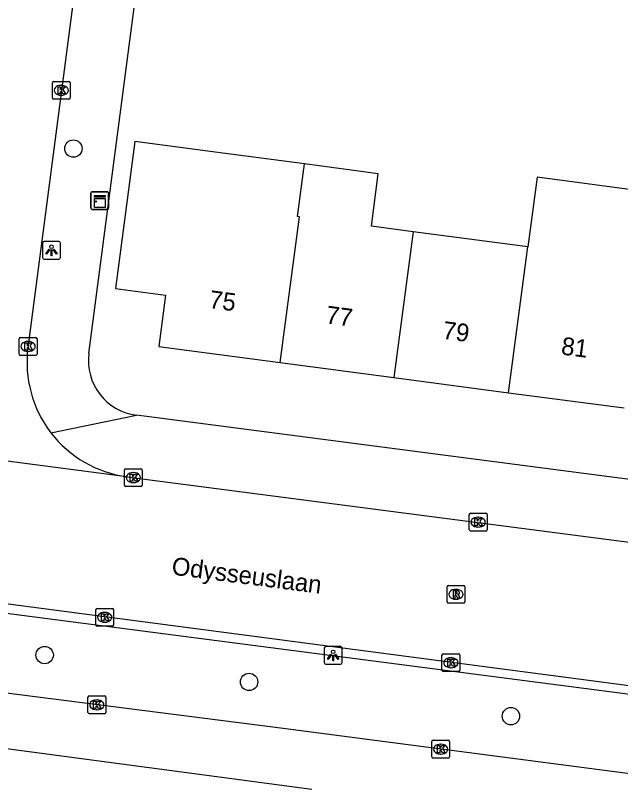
# Model space of a CAD drawing. Extents: x 162186 to 163152, y 385513 to 386513.
# Drawn here: x 162510.79 to 162544.83, y 386103.48 to 386146.91 of the extents above; entities that cross this region are included whole.
import ezdxf

# ---------------------------------------------------------------- set-up
doc = ezdxf.new("R2010")
doc.units = 0
for name, color, linetype in [('IMGEO_Boom', 7, 'Continuous'), ('IMGEO_Kast', 7, 'Continuous'), ('IMGEO_Kolk', 7, 'Continuous'), ('IMGEO_Lichtpunt', 7, 'Continuous'), ('IMGEO_Openbare_ruimte_label', 7, 'Continuous'), ('IMGEO_Pand', 7, 'Continuous'), ('IMGEO_Pand_nummerreeks', 7, 'Continuous'), ('IMGEO_Rijbaan_lokaal_gesloten', 7, 'Continuous'), ('IMGEO_Rijbaan_lokaal_open', 7, 'Continuous'), ('IMGEO_Rioolput', 7, 'Continuous'), ('IMGEO_Voetpad_open', 7, 'Continuous')]:
    doc.layers.add(name, color=color, linetype=linetype)

msp = doc.modelspace()

# ---------------------------------------------------------------- linework, layer by layer
at = {"layer": 'IMGEO_Boom'}
for centre in [(162514.052, 386139.424), (162512.433, 386110.931), (162523.935, 386109.423), (162538.659, 386107.494)]:
    msp.add_circle(centre, 0.489, dxfattribs=at)
at = {"layer": 'IMGEO_Kast'}
for p, q in [((162515.034, 386136.064), (162515.034, 386136.905)), ((162515.034, 386136.905), (162515.034, 386136.064)), ((162515.109, 386136.989), (162515.95, 386136.989)), ((162515.95, 386136.989), (162515.109, 386136.989)), ((162516.034, 386136.914), (162516.034, 386136.073)), ((162516.034, 386136.073), (162516.034, 386136.914)), ((162515.959, 386135.989), (162515.118, 386135.989)), ((162515.118, 386135.989), (162515.959, 386135.989))]:
    msp.add_line(p, q, dxfattribs=at)
for points in [[(162515.229, 386136.779), (162515.829, 386136.779), (162515.829, 386136.694), (162515.229, 386136.694), (162515.229, 386136.779)], [(162515.229, 386136.604), (162515.829, 386136.604), (162515.829, 386136.115), (162515.229, 386136.115), (162515.229, 386136.604)]]:
    msp.add_lwpolyline(points, dxfattribs=at)
msp.add_circle((162515.313, 386136.453), 0.0377, dxfattribs=at)
for centre, start, end in [((162515.112, 386136.911), 92.4484, 184.2845), ((162515.112, 386136.911), 92.4484, 184.2845), ((162515.956, 386136.911), 2.4484, 94.2845), ((162515.956, 386136.911), 2.4484, 94.2845), ((162515.112, 386136.067), 182.4484, 274.2845), ((162515.112, 386136.067), 182.4484, 274.2845), ((162515.956, 386136.067), 272.4484, 4.2845), ((162515.956, 386136.067), 272.4484, 4.2845)]:
    msp.add_arc(centre, 0.0779, start, end, dxfattribs=at)
at = {"layer": 'IMGEO_Kolk'}
for p, q in [((162512.868, 386142.273), (162512.868, 386143.125)), ((162512.943, 386143.199), (162513.795, 386143.199)), ((162513.356, 386142.979), (162513.381, 386142.979)), ((162513.869, 386143.125), (162513.869, 386142.273)), ((162513.379, 386142.419), (162513.354, 386142.419)), ((162513.795, 386142.199), (162512.943, 386142.199)), ((162511.002, 386127.865), (162511.002, 386128.717)), ((162511.077, 386128.791), (162511.929, 386128.791)), ((162511.49, 386128.571), (162511.515, 386128.571)), ((162512.003, 386128.717), (162512.003, 386127.865)), ((162511.929, 386127.791), (162511.077, 386127.791)), ((162511.513, 386128.011), (162511.488, 386128.011)), ((162516.924, 386120.487), (162516.924, 386121.339)), ((162516.999, 386121.413), (162517.851, 386121.413)), ((162517.412, 386121.193), (162517.437, 386121.193)), ((162517.925, 386121.339), (162517.925, 386120.487)), ((162517.851, 386120.413), (162516.999, 386120.413)), ((162517.435, 386120.633), (162517.41, 386120.633)), ((162536.318, 386117.982), (162536.318, 386118.834)), ((162536.393, 386118.908), (162537.245, 386118.908)), ((162536.806, 386118.688), (162536.831, 386118.688)), ((162537.319, 386118.834), (162537.319, 386117.982)), ((162536.829, 386118.128), (162536.804, 386118.128)), ((162537.245, 386117.908), (162536.393, 386117.908)), ((162515.314, 386112.629), (162515.314, 386113.481)), ((162515.389, 386113.555), (162516.241, 386113.555)), ((162515.802, 386113.335), (162515.827, 386113.335)), ((162516.315, 386113.481), (162516.315, 386112.629)), ((162516.241, 386112.555), (162515.389, 386112.555)), ((162515.825, 386112.775), (162515.8, 386112.775)), ((162534.783, 386110.076), (162534.783, 386110.928)), ((162534.858, 386111.002), (162535.71, 386111.002)), ((162535.271, 386110.782), (162535.296, 386110.782)), ((162535.784, 386110.928), (162535.784, 386110.076)), ((162535.71, 386110.002), (162534.858, 386110.002)), ((162535.294, 386110.222), (162535.269, 386110.222)), ((162514.868, 386107.707), (162514.868, 386108.559)), ((162514.943, 386108.633), (162515.795, 386108.633)), ((162515.869, 386108.559), (162515.869, 386107.707)), ((162515.356, 386108.413), (162515.381, 386108.413)), ((162515.379, 386107.853), (162515.354, 386107.853)), ((162515.795, 386107.633), (162514.943, 386107.633)), ((162534.212, 386105.213), (162534.212, 386106.065)), ((162534.287, 386106.139), (162535.139, 386106.139)), ((162535.213, 386106.065), (162535.213, 386105.213)), ((162534.7, 386105.919), (162534.725, 386105.919)), ((162535.139, 386105.139), (162534.287, 386105.139)), ((162534.723, 386105.359), (162534.698, 386105.359))]:
    msp.add_line(p, q, dxfattribs=at)
for points in [[(162512.868, 386142.273), (162512.868, 386143.125)], [(162512.943, 386143.199), (162513.795, 386143.199)], [(162513.189, 386142.899), (162513.312, 386142.899), (162513.312, 386142.748), (162513.442, 386142.899), (162513.606, 386142.899), (162513.46, 386142.748), (162513.613, 386142.499), (162513.461, 386142.499), (162513.376, 386142.663), (162513.312, 386142.596), (162513.312, 386142.499), (162513.189, 386142.499), (162513.189, 386142.899)], [(162513.869, 386143.125), (162513.869, 386142.273)], [(162513.795, 386142.199), (162512.943, 386142.199)], [(162511.002, 386127.865), (162511.002, 386128.717)], [(162511.077, 386128.791), (162511.929, 386128.791)], [(162512.003, 386128.717), (162512.003, 386127.865)], [(162511.323, 386128.491), (162511.446, 386128.491), (162511.446, 386128.34), (162511.576, 386128.491), (162511.74, 386128.491), (162511.594, 386128.34), (162511.747, 386128.091), (162511.595, 386128.091), (162511.51, 386128.255), (162511.446, 386128.188), (162511.446, 386128.091), (162511.323, 386128.091), (162511.323, 386128.491)], [(162511.929, 386127.791), (162511.077, 386127.791)], [(162516.924, 386120.487), (162516.924, 386121.339)], [(162516.999, 386121.413), (162517.851, 386121.413)], [(162517.925, 386121.339), (162517.925, 386120.487)], [(162517.245, 386121.113), (162517.368, 386121.113), (162517.368, 386120.962), (162517.498, 386121.113), (162517.662, 386121.113), (162517.516, 386120.962), (162517.669, 386120.713), (162517.517, 386120.713), (162517.432, 386120.877), (162517.368, 386120.81), (162517.368, 386120.713), (162517.245, 386120.713), (162517.245, 386121.113)], [(162517.851, 386120.413), (162516.999, 386120.413)], [(162536.318, 386117.982), (162536.318, 386118.834)], [(162536.393, 386118.908), (162537.245, 386118.908)], [(162536.639, 386118.608), (162536.762, 386118.608), (162536.762, 386118.457), (162536.892, 386118.608), (162537.056, 386118.608), (162536.91, 386118.457), (162537.063, 386118.208), (162536.911, 386118.208), (162536.826, 386118.372), (162536.762, 386118.305), (162536.762, 386118.208), (162536.639, 386118.208), (162536.639, 386118.608)], [(162537.319, 386118.834), (162537.319, 386117.982)], [(162537.245, 386117.908), (162536.393, 386117.908)], [(162515.314, 386112.629), (162515.314, 386113.481)], [(162515.389, 386113.555), (162516.241, 386113.555)], [(162516.315, 386113.481), (162516.315, 386112.629)], [(162515.635, 386113.255), (162515.758, 386113.255), (162515.758, 386113.104), (162515.888, 386113.255), (162516.052, 386113.255), (162515.906, 386113.104), (162516.059, 386112.855), (162515.907, 386112.855), (162515.822, 386113.019), (162515.758, 386112.952), (162515.758, 386112.855), (162515.635, 386112.855), (162515.635, 386113.255)], [(162516.241, 386112.555), (162515.389, 386112.555)], [(162534.783, 386110.076), (162534.783, 386110.928)], [(162534.858, 386111.002), (162535.71, 386111.002)], [(162535.784, 386110.928), (162535.784, 386110.076)], [(162535.104, 386110.702), (162535.227, 386110.702), (162535.227, 386110.551), (162535.357, 386110.702), (162535.521, 386110.702), (162535.375, 386110.551), (162535.528, 386110.302), (162535.376, 386110.302), (162535.291, 386110.466), (162535.227, 386110.399), (162535.227, 386110.302), (162535.104, 386110.302), (162535.104, 386110.702)], [(162535.71, 386110.002), (162534.858, 386110.002)], [(162514.868, 386107.707), (162514.868, 386108.559)], [(162514.943, 386108.633), (162515.795, 386108.633)], [(162515.869, 386108.559), (162515.869, 386107.707)], [(162515.189, 386108.333), (162515.312, 386108.333), (162515.312, 386108.182), (162515.442, 386108.333), (162515.606, 386108.333), (162515.46, 386108.182), (162515.613, 386107.933), (162515.461, 386107.933), (162515.376, 386108.097), (162515.312, 386108.03), (162515.312, 386107.933), (162515.189, 386107.933), (162515.189, 386108.333)], [(162515.795, 386107.633), (162514.943, 386107.633)], [(162534.212, 386105.213), (162534.212, 386106.065)], [(162534.287, 386106.139), (162535.139, 386106.139)], [(162535.213, 386106.065), (162535.213, 386105.213)], [(162534.533, 386105.839), (162534.656, 386105.839), (162534.656, 386105.688), (162534.786, 386105.839), (162534.95, 386105.839), (162534.804, 386105.688), (162534.957, 386105.439), (162534.805, 386105.439), (162534.72, 386105.603), (162534.656, 386105.536), (162534.656, 386105.439), (162534.533, 386105.439), (162534.533, 386105.839)], [(162535.139, 386105.139), (162534.287, 386105.139)]]:
    msp.add_lwpolyline(points, dxfattribs=at)
for centre, start, end in [((162512.945, 386143.123), 91.552, 178.448), ((162512.945, 386143.123), 91.552, 178.448), ((162513.793, 386143.123), 1.552, 88.448), ((162513.793, 386143.123), 1.552, 88.448), ((162512.945, 386142.275), 181.552, 268.448), ((162512.945, 386142.275), 181.552, 268.448), ((162513.793, 386142.275), 271.552, 358.448), ((162513.793, 386142.275), 271.552, 358.448), ((162511.079, 386128.715), 91.552, 178.448), ((162511.079, 386128.715), 91.552, 178.448), ((162511.927, 386128.715), 1.552, 88.448), ((162511.927, 386128.715), 1.552, 88.448), ((162511.079, 386127.867), 181.552, 268.448), ((162511.079, 386127.867), 181.552, 268.448), ((162511.927, 386127.867), 271.552, 358.448), ((162511.927, 386127.867), 271.552, 358.448), ((162517.001, 386121.337), 91.552, 178.448), ((162517.001, 386121.337), 91.552, 178.448), ((162517.849, 386121.337), 1.552, 88.448), ((162517.849, 386121.337), 1.552, 88.448), ((162517.001, 386120.489), 181.552, 268.448), ((162517.001, 386120.489), 181.552, 268.448), ((162517.849, 386120.489), 271.552, 358.448), ((162517.849, 386120.489), 271.552, 358.448), ((162536.395, 386118.832), 91.552, 178.448), ((162536.395, 386118.832), 91.552, 178.448), ((162537.243, 386118.832), 1.552, 88.448), ((162537.243, 386118.832), 1.552, 88.448), ((162536.395, 386117.984), 181.552, 268.448), ((162536.395, 386117.984), 181.552, 268.448), ((162537.243, 386117.984), 271.552, 358.448), ((162537.243, 386117.984), 271.552, 358.448), ((162515.391, 386113.479), 91.552, 178.448), ((162515.391, 386113.479), 91.552, 178.448), ((162516.239, 386113.479), 1.552, 88.448), ((162516.239, 386113.479), 1.552, 88.448), ((162515.391, 386112.631), 181.552, 268.448), ((162515.391, 386112.631), 181.552, 268.448), ((162516.239, 386112.631), 271.552, 358.448), ((162516.239, 386112.631), 271.552, 358.448), ((162534.86, 386110.926), 91.552, 178.448), ((162534.86, 386110.926), 91.552, 178.448), ((162535.708, 386110.926), 1.552, 88.448), ((162535.708, 386110.926), 1.552, 88.448), ((162534.86, 386110.078), 181.552, 268.448), ((162534.86, 386110.078), 181.552, 268.448), ((162535.708, 386110.078), 271.552, 358.448), ((162535.708, 386110.078), 271.552, 358.448), ((162514.945, 386108.557), 91.552, 178.448), ((162514.945, 386108.557), 91.552, 178.448), ((162515.793, 386108.557), 1.552, 88.448), ((162515.793, 386108.557), 1.552, 88.448), ((162514.945, 386107.709), 181.552, 268.448), ((162514.945, 386107.709), 181.552, 268.448), ((162515.793, 386107.709), 271.552, 358.448), ((162515.793, 386107.709), 271.552, 358.448), ((162534.289, 386106.063), 91.552, 178.448), ((162534.289, 386106.063), 91.552, 178.448), ((162535.137, 386106.063), 1.552, 88.448), ((162535.137, 386106.063), 1.552, 88.448), ((162534.289, 386105.215), 181.552, 268.448), ((162534.289, 386105.215), 181.552, 268.448), ((162535.137, 386105.215), 271.552, 358.448), ((162535.137, 386105.215), 271.552, 358.448)]:
    msp.add_arc(centre, 0.0765, start, end, dxfattribs=at)
for centre, major_axis, ratio, start_param, end_param in [((162513.355, 386142.699), (-0.387, 0.002), 0.722429, 4.712389, 7.853982), ((162513.38, 386142.699), (-0.39, 0.002), 0.717154, 1.570796, 4.712389), ((162511.489, 386128.291), (-0.387, 0.002), 0.722429, 4.712389, 7.853982), ((162511.514, 386128.291), (-0.39, 0.002), 0.717154, 1.570796, 4.712389), ((162517.411, 386120.913), (-0.387, 0.002), 0.722429, 4.712389, 7.853982), ((162517.436, 386120.913), (-0.39, 0.002), 0.717154, 1.570796, 4.712389), ((162536.805, 386118.408), (-0.387, 0.002), 0.722429, 4.712389, 7.853982), ((162536.83, 386118.408), (-0.39, 0.002), 0.717154, 1.570796, 4.712389), ((162515.801, 386113.055), (-0.387, 0.002), 0.722429, 4.712389, 7.853982), ((162515.826, 386113.055), (-0.39, 0.002), 0.717154, 1.570796, 4.712389), ((162535.27, 386110.502), (-0.387, 0.002), 0.722429, 4.712389, 7.853982), ((162535.295, 386110.502), (-0.39, 0.002), 0.717154, 1.570796, 4.712389), ((162515.355, 386108.133), (-0.387, 0.002), 0.722429, 4.712389, 7.853982), ((162515.38, 386108.133), (-0.39, 0.002), 0.717154, 1.570796, 4.712389), ((162534.699, 386105.639), (-0.387, 0.002), 0.722429, 4.712389, 7.853982), ((162534.724, 386105.639), (-0.39, 0.002), 0.717154, 1.570796, 4.712389)]:
    msp.add_ellipse(centre, major_axis=major_axis, ratio=ratio, start_param=start_param, end_param=end_param, dxfattribs=at)
at = {"layer": 'IMGEO_Lichtpunt'}
for p, q in [((162513.223, 386134.196), (162512.415, 386134.196)), ((162513.223, 386134.196), (162512.415, 386134.196)), ((162512.321, 386134.101), (162512.321, 386133.294)), ((162512.321, 386134.101), (162512.321, 386133.294)), ((162513.317, 386133.294), (162513.317, 386134.101)), ((162513.317, 386133.294), (162513.317, 386134.101)), ((162512.415, 386133.2), (162513.223, 386133.2)), ((162512.415, 386133.2), (162513.223, 386133.2)), ((162528.164, 386111.317), (162528.164, 386110.51)), ((162528.164, 386111.317), (162528.164, 386110.51)), ((162529.066, 386111.412), (162528.258, 386111.412)), ((162529.066, 386111.412), (162528.258, 386111.412)), ((162529.16, 386110.51), (162529.16, 386111.317)), ((162529.16, 386110.51), (162529.16, 386111.317)), ((162528.258, 386110.416), (162529.066, 386110.416)), ((162528.258, 386110.416), (162529.066, 386110.416))]:
    msp.add_line(p, q, dxfattribs=at)
for points in [[(162512.695, 386133.765), (162512.734, 386133.737), (162512.546, 386133.475), (162512.508, 386133.502), (162512.695, 386133.765)], [(162512.907, 386133.737), (162512.945, 386133.764), (162513.132, 386133.502), (162513.093, 386133.474), (162512.907, 386133.737)], [(162512.797, 386133.717), (162512.844, 386133.717), (162512.844, 386133.395), (162512.797, 386133.395), (162512.797, 386133.717)], [(162528.538, 386110.981), (162528.577, 386110.953), (162528.389, 386110.691), (162528.351, 386110.718), (162528.538, 386110.981)], [(162528.64, 386110.933), (162528.687, 386110.933), (162528.687, 386110.611), (162528.64, 386110.611), (162528.64, 386110.933)], [(162528.75, 386110.953), (162528.788, 386110.98), (162528.975, 386110.718), (162528.936, 386110.69), (162528.75, 386110.953)]]:
    msp.add_lwpolyline(points, dxfattribs=at)
for centre in [(162512.82, 386133.899), (162528.663, 386111.115)]:
    msp.add_circle(centre, 0.0994, dxfattribs=at)
for centre, start, end in [((162512.415, 386134.101), 90, 180), ((162512.415, 386134.101), 90, 180), ((162513.223, 386134.101), 0, 90), ((162513.223, 386134.101), 0, 90), ((162512.415, 386133.294), 180, 270), ((162512.415, 386133.294), 180, 270), ((162513.223, 386133.294), 270, 0), ((162513.223, 386133.294), 270, 360), ((162528.258, 386111.317), 90, 180), ((162528.258, 386111.317), 90, 180), ((162529.066, 386111.317), 0, 90), ((162529.066, 386111.317), 0, 90), ((162528.258, 386110.51), 180, 270), ((162528.258, 386110.51), 180, 270), ((162529.066, 386110.51), 270, 0), ((162529.066, 386110.51), 270, 360)]:
    msp.add_arc(centre, 0.0946, start, end, dxfattribs=at)
at = {"layer": 'IMGEO_Pand'}
for points in [[(162527.042, 386138.558), (162522.461, 386139.163), (162517.504, 386139.818), (162516.411, 386131.549), (162519.235, 386131.175), (162518.854, 386128.29), (162525.687, 386127.387)], [(162525.687, 386127.387), (162526.772, 386135.587), (162526.652, 386135.603), (162527.042, 386138.558)], [(162533.165, 386134.742), (162530.81, 386135.053), (162531.2, 386138.009), (162527.042, 386138.558)], [(162546.11, 386133.031), (162546.582, 386136.958), (162540.134, 386137.811), (162539.615, 386133.889)], [(162533.165, 386134.742), (162532.08, 386126.542)], [(162539.615, 386133.889), (162533.165, 386134.742)], [(162538.53, 386125.689), (162539.615, 386133.889)], [(162525.687, 386127.387), (162532.08, 386126.542)], [(162532.08, 386126.542), (162538.53, 386125.689)], [(162538.53, 386125.689), (162545.024, 386124.831)]]:
    msp.add_lwpolyline(points, dxfattribs=at)
at = {"layer": 'IMGEO_Rijbaan_lokaal_gesloten'}
for points in [[(162517.064, 386120.959), (162500, 386123.183), (162497.938, 386123.452)], [(162517.064, 386120.959), (162555.122, 386115.998)], [(162489.134, 386116.601), (162551.008, 386108.477), (162551.341, 386108.428), (162551.871, 386108.31), (162552.388, 386108.146)]]:
    msp.add_lwpolyline(points, dxfattribs=at)
at = {"layer": 'IMGEO_Rijbaan_lokaal_open'}
msp.add_lwpolyline([(162514.645, 386152.313), (162511.491, 386128.213)], dxfattribs=at)
for centre, start, end in [((162517.944, 386127.402), 172.833, 217.5269), ((162517.943, 386127.403), 217.5425, 262.2348)]:
    msp.add_arc(centre, 6.504, start, end, dxfattribs=at)
at = {"layer": 'IMGEO_Rioolput'}
for p, q in [((162535.067, 386113.923), (162535.067, 386114.775)), ((162535.142, 386114.849), (162535.994, 386114.849)), ((162535.555, 386114.629), (162535.58, 386114.629)), ((162536.068, 386114.775), (162536.068, 386113.923)), ((162535.994, 386113.849), (162535.142, 386113.849)), ((162535.578, 386114.069), (162535.553, 386114.069))]:
    msp.add_line(p, q, dxfattribs=at)
for points in [[(162535.067, 386113.923), (162535.067, 386114.775)], [(162535.142, 386114.849), (162535.994, 386114.849)], [(162536.068, 386114.775), (162536.068, 386113.923)], [(162535.656, 386114.547), (162535.404, 386114.549), (162535.404, 386114.149)], [(162535.404, 386114.149), (162535.528, 386114.149), (162535.528, 386114.311), (162535.539, 386114.311)], [(162535.582, 386114.468), (162535.528, 386114.468), (162535.528, 386114.387)], [(162535.528, 386114.387), (162535.58, 386114.387)], [(162535.586, 386114.282), (162535.657, 386114.149), (162535.797, 386114.149), (162535.732, 386114.275)], [(162535.994, 386113.849), (162535.142, 386113.849)]]:
    msp.add_lwpolyline(points, dxfattribs=at)
for centre, radius, start, end in [((162535.144, 386114.773), 0.0765, 91.552, 178.448), ((162535.144, 386114.773), 0.0765, 91.552, 178.448), ((162535.992, 386114.773), 0.0765, 1.552, 88.448), ((162535.992, 386114.773), 0.0765, 1.552, 88.448), ((162535.538, 386114.258), 0.0533, 26.0293, 88.6989), ((162535.564, 386114.576), 0.19, 274.7715, 282.9687), ((162535.588, 386114.372), 0.0964, 77.0061, 93.1865), ((162535.602, 386114.429), 0.0378, 276.6634, 79.6772), ((162535.655, 386114.437), 0.109, 350.3612, 89.416), ((162535.653, 386114.437), 0.112, 277.5842, 350.9817), ((162535.637, 386114.222), 0.108, 29.5134, 73.7905), ((162535.144, 386113.925), 0.0765, 181.552, 268.448), ((162535.144, 386113.925), 0.0765, 181.552, 268.448), ((162535.992, 386113.925), 0.0765, 271.552, 358.448), ((162535.992, 386113.925), 0.0765, 271.552, 358.448)]:
    msp.add_arc(centre, radius, start, end, dxfattribs=at)
for centre, major_axis, ratio, start_param, end_param in [((162535.554, 386114.349), (-0.387, 0.002), 0.722429, 4.712389, 7.853982), ((162535.579, 386114.349), (-0.39, 0.002), 0.717154, 1.570796, 4.712389)]:
    msp.add_ellipse(centre, major_axis=major_axis, ratio=ratio, start_param=start_param, end_param=end_param, dxfattribs=at)
at = {"layer": 'IMGEO_Voetpad_open'}
for points in [[(162514.923, 386127.892), (162518.534, 386155.508)], [(162512.786, 386123.44), (162517.598, 386124.419)], [(162555.705, 386119.464), (162517.598, 386124.419)], [(162550.987, 386107.982), (162502.033, 386114.344), (162488.565, 386116.214)], [(162527.457, 386103.379), (162500, 386107.017), (162478.348, 386109.886), (162457.918, 386112.66), (162455.485, 386112.99), (162449.855, 386113.717)], [(162550.53, 386103.579), (162525.845, 386106.796), (162501.452, 386109.912), (162487.988, 386111.712)]]:
    msp.add_lwpolyline(points, dxfattribs=at)
msp.add_arc((162517.992, 386127.489), 3.095, 172.5209, 262.688, dxfattribs=at)

# ---------------------------------------------------------------- texts
at = {"layer": 'IMGEO_Openbare_ruimte_label'}
msp.add_text('Odysseuslaan', height=1, rotation=352.6476, dxfattribs=at).set_placement((162519.538, 386115.465))
at = {"layer": 'IMGEO_Pand_nummerreeks'}
for s, p in [('75', (162521.647, 386130.463)), ('77', (162528.211, 386129.596)), ('79', (162534.775, 386128.728)), ('81', (162541.45, 386127.845))]:
    msp.add_text(s, height=1, rotation=352.4703, dxfattribs=at).set_placement(p)

doc.saveas('drawing.dxf')
